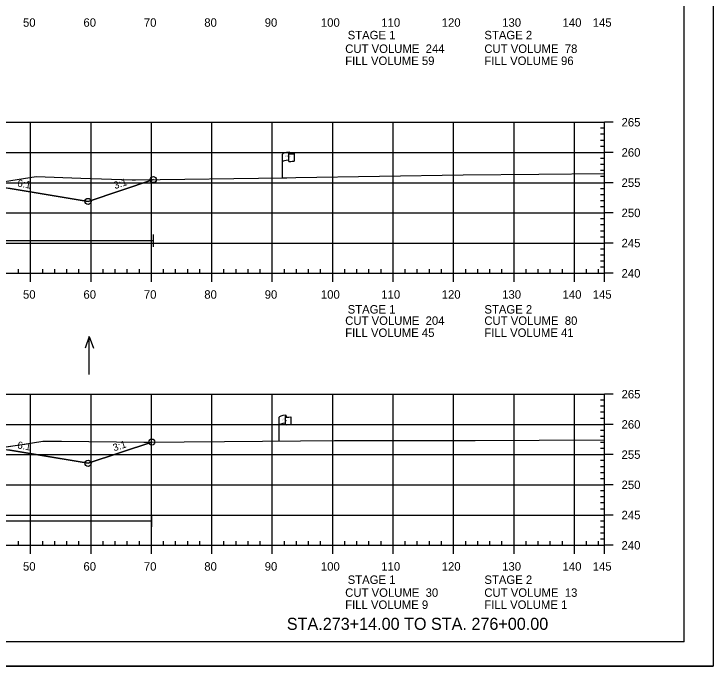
# Model space of a CAD drawing. Extents: x 1365647 to 1367999, y 387113 to 400173.
# Drawn here: x 1365941.3 to 1366057, y 395266.2 to 395374.1 of the extents above; entities that cross this region are included whole.
import ezdxf

# ---------------------------------------------------------------- set-up
doc = ezdxf.new("R2010")
doc.units = 0
for name, color, linetype in [('E_Existing ROW', 7, 'Continuous'), ('R_Axis', 7, 'Continuous'), ('R_Axis Annot', 7, 'Continuous'), ('R_Border', 7, 'Continuous'), ('R_Contours', 7, 'Continuous'), ('R_Draft', 7, 'Continuous'), ('R_Exist Surface', 7, 'Continuous'), ('R_Fin Surface', 7, 'Continuous'), ('R_Fin Surface Annot', 7, 'Continuous'), ('R_Grid', 7, 'Continuous'), ('R_No Plot', 7, 'Continuous'), ('R_Proposed Const Limits', 7, 'Continuous'), ('R_Water', 7, 'Continuous'), ('R_Water Annot', 7, 'Continuous')]:
    doc.layers.add(name, color=color, linetype=linetype)

msp = doc.modelspace()

# ---------------------------------------------------------------- linework, layer by layer
at = {"layer": 'E_Existing ROW'}
for p, q in [((1365985.78, 395347.01), (1365985.78, 395350.96)), ((1365986.78, 395351.06), (1365986.78, 395351.04)), ((1365986.78, 395351.04), (1365986.78, 395349.82)), ((1365986.95, 395351.21), (1365986.95, 395350.97)), ((1365987.71, 395351.02), (1365987.71, 395349.78)), ((1365985.22, 395303.45), (1365985.22, 395307.4)), ((1365986.21, 395307.49), (1365986.21, 395307.48)), ((1365986.21, 395307.48), (1365986.21, 395306.25)), ((1365986.38, 395307.65), (1365986.38, 395307.41)), ((1365987.15, 395307.45), (1365987.15, 395306.21))]:
    msp.add_line(p, q, dxfattribs=at)
for centre, radius, start, end in [((1365986.86, 395351.06), 0.078, 88.6458, 274.2828), ((1365986.87, 395351.21), 0.0783, 263.0712, 93.9564), ((1365986.86, 395349.82), 0.0783, 180, 273.9564), ((1365986.29, 395307.49), 0.078, 88.6458, 274.2828), ((1365986.3, 395307.65), 0.0783, 263.0712, 93.9564), ((1365986.29, 395306.25), 0.0783, 180, 273.9564)]:
    msp.add_arc(centre, radius, start, end, dxfattribs=at)
for centre, major_axis, ratio, start_param, end_param in [((1365987.37, 395351), (-1.58, -0.04), 0.19887, 5.030368, 6.283185), ((1365988.07, 395351.12), (-1.23, -0.13), 0.052933, 0.159456, 1.268315), ((1365987.36, 395349.69), (-1.58, -0.04), 0.19887, 5.083035, 6.194897), ((1365988.07, 395349.88), (-1.23, -0.13), 0.052933, 0.159456, 1.268315), ((1365986.8, 395307.44), (-1.58, -0.04), 0.19887, 5.030368, 6.283185), ((1365987.51, 395307.56), (-1.23, -0.13), 0.052933, 0.159456, 1.268315), ((1365986.79, 395306.12), (-1.58, -0.04), 0.19887, 5.083035, 6.194897), ((1365987.51, 395306.32), (-1.23, -0.13), 0.052933, 0.159456, 1.268315)]:
    msp.add_ellipse(centre, major_axis=major_axis, ratio=ratio, start_param=start_param, end_param=end_param, dxfattribs=at)
at = {"layer": 'R_Axis'}
for p, q in [((1366039.09, 395331.22), (1366039.09, 395356.22)), ((1366040.49, 395356.22), (1366039.09, 395356.22)), ((1366039.09, 395355.22), (1366038.39, 395355.22)), ((1366039.09, 395354.22), (1366038.39, 395354.22)), ((1366039.09, 395353.22), (1366038.39, 395353.22)), ((1366039.09, 395352.22), (1366038.39, 395352.22)), ((1366040.49, 395351.22), (1366039.09, 395351.22)), ((1366039.09, 395350.22), (1366038.39, 395350.22)), ((1366039.09, 395349.22), (1366038.39, 395349.22)), ((1366039.09, 395348.22), (1366038.39, 395348.22)), ((1366039.09, 395347.22), (1366038.39, 395347.22)), ((1366040.49, 395346.22), (1366039.09, 395346.22)), ((1366039.09, 395345.22), (1366038.39, 395345.22)), ((1366039.09, 395344.22), (1366038.39, 395344.22)), ((1366039.09, 395343.22), (1366038.39, 395343.22)), ((1366039.09, 395342.22), (1366038.39, 395342.22)), ((1366040.49, 395341.22), (1366039.09, 395341.22)), ((1366039.09, 395340.22), (1366038.39, 395340.22)), ((1366039.09, 395339.22), (1366038.39, 395339.22)), ((1366039.09, 395338.22), (1366038.39, 395338.22)), ((1366039.09, 395337.22), (1366038.39, 395337.22)), ((1366040.49, 395336.22), (1366039.09, 395336.22)), ((1366039.09, 395335.22), (1366038.39, 395335.22)), ((1366039.09, 395334.22), (1366038.39, 395334.22)), ((1366039.09, 395333.22), (1366038.39, 395333.22)), ((1366039.09, 395332.22), (1366038.39, 395332.22)), ((1365749.09, 395331.22), (1366039.09, 395331.22)), ((1365942.09, 395331.22), (1365942.09, 395331.92)), ((1365944.09, 395329.82), (1365944.09, 395331.22)), ((1365946.09, 395331.22), (1365946.09, 395331.92)), ((1365948.09, 395331.22), (1365948.09, 395331.92)), ((1365950.09, 395331.22), (1365950.09, 395331.92)), ((1365952.09, 395331.22), (1365952.09, 395331.92)), ((1365954.09, 395329.82), (1365954.09, 395331.22)), ((1365956.09, 395331.22), (1365956.09, 395331.92)), ((1365958.09, 395331.22), (1365958.09, 395331.92)), ((1365960.09, 395331.22), (1365960.09, 395331.92)), ((1365962.09, 395331.22), (1365962.09, 395331.92)), ((1365964.09, 395329.82), (1365964.09, 395331.22)), ((1365966.09, 395331.22), (1365966.09, 395331.92)), ((1365968.09, 395331.22), (1365968.09, 395331.92)), ((1365970.09, 395331.22), (1365970.09, 395331.92)), ((1365972.09, 395331.22), (1365972.09, 395331.92)), ((1365974.09, 395329.82), (1365974.09, 395331.22)), ((1365976.09, 395331.22), (1365976.09, 395331.92)), ((1365978.09, 395331.22), (1365978.09, 395331.92)), ((1365980.09, 395331.22), (1365980.09, 395331.92)), ((1365982.09, 395331.22), (1365982.09, 395331.92)), ((1365984.09, 395329.82), (1365984.09, 395331.22)), ((1365986.09, 395331.22), (1365986.09, 395331.92)), ((1365988.09, 395331.22), (1365988.09, 395331.92)), ((1365990.09, 395331.22), (1365990.09, 395331.92)), ((1365992.09, 395331.22), (1365992.09, 395331.92)), ((1365994.09, 395329.82), (1365994.09, 395331.22)), ((1365996.09, 395331.22), (1365996.09, 395331.92)), ((1365998.09, 395331.22), (1365998.09, 395331.92)), ((1366000.09, 395331.22), (1366000.09, 395331.92)), ((1366002.09, 395331.22), (1366002.09, 395331.92)), ((1366004.09, 395329.82), (1366004.09, 395331.22)), ((1366006.09, 395331.22), (1366006.09, 395331.92)), ((1366008.09, 395331.22), (1366008.09, 395331.92)), ((1366010.09, 395331.22), (1366010.09, 395331.92)), ((1366012.09, 395331.22), (1366012.09, 395331.92)), ((1366014.09, 395329.82), (1366014.09, 395331.22)), ((1366016.09, 395331.22), (1366016.09, 395331.92)), ((1366018.09, 395331.22), (1366018.09, 395331.92)), ((1366020.09, 395331.22), (1366020.09, 395331.92)), ((1366022.09, 395331.22), (1366022.09, 395331.92)), ((1366024.09, 395329.82), (1366024.09, 395331.22)), ((1366026.09, 395331.22), (1366026.09, 395331.92)), ((1366028.09, 395331.22), (1366028.09, 395331.92)), ((1366030.09, 395331.22), (1366030.09, 395331.92)), ((1366032.09, 395331.22), (1366032.09, 395331.92)), ((1366034.09, 395329.82), (1366034.09, 395331.22)), ((1366036.09, 395331.22), (1366036.09, 395331.92)), ((1366038.09, 395331.22), (1366038.09, 395331.92)), ((1366039.09, 395329.82), (1366039.09, 395331.22)), ((1366040.49, 395331.22), (1366039.09, 395331.22)), ((1366039.09, 395310.22), (1366038.39, 395310.22)), ((1366039.09, 395286.22), (1366039.09, 395311.22)), ((1366040.49, 395311.22), (1366039.09, 395311.22)), ((1366039.09, 395309.22), (1366038.39, 395309.22)), ((1366039.09, 395308.22), (1366038.39, 395308.22)), ((1366039.09, 395307.22), (1366038.39, 395307.22)), ((1366040.49, 395306.22), (1366039.09, 395306.22)), ((1366039.09, 395305.22), (1366038.39, 395305.22)), ((1366039.09, 395304.22), (1366038.39, 395304.22)), ((1366039.09, 395303.22), (1366038.39, 395303.22)), ((1366039.09, 395302.22), (1366038.39, 395302.22)), ((1366040.49, 395301.22), (1366039.09, 395301.22)), ((1366039.09, 395300.22), (1366038.39, 395300.22)), ((1366039.09, 395299.22), (1366038.39, 395299.22)), ((1366039.09, 395298.22), (1366038.39, 395298.22)), ((1366039.09, 395297.22), (1366038.39, 395297.22)), ((1366039.09, 395295.22), (1366038.39, 395295.22)), ((1366040.49, 395296.22), (1366039.09, 395296.22)), ((1366039.09, 395294.22), (1366038.39, 395294.22)), ((1366039.09, 395293.22), (1366038.39, 395293.22)), ((1366039.09, 395292.22), (1366038.39, 395292.22)), ((1366040.49, 395291.22), (1366039.09, 395291.22)), ((1366039.09, 395290.22), (1366038.39, 395290.22)), ((1366039.09, 395289.22), (1366038.39, 395289.22)), ((1366039.09, 395288.22), (1366038.39, 395288.22)), ((1366039.09, 395287.22), (1366038.39, 395287.22)), ((1365749.09, 395286.22), (1366039.09, 395286.22)), ((1365942.09, 395286.22), (1365942.09, 395286.92)), ((1365944.09, 395284.82), (1365944.09, 395286.22)), ((1365946.09, 395286.22), (1365946.09, 395286.92)), ((1365948.09, 395286.22), (1365948.09, 395286.92)), ((1365950.09, 395286.22), (1365950.09, 395286.92)), ((1365952.09, 395286.22), (1365952.09, 395286.92)), ((1365954.09, 395284.82), (1365954.09, 395286.22)), ((1365956.09, 395286.22), (1365956.09, 395286.92)), ((1365958.09, 395286.22), (1365958.09, 395286.92)), ((1365960.09, 395286.22), (1365960.09, 395286.92)), ((1365962.09, 395286.22), (1365962.09, 395286.92)), ((1365964.09, 395284.82), (1365964.09, 395286.22)), ((1365966.09, 395286.22), (1365966.09, 395286.92)), ((1365968.09, 395286.22), (1365968.09, 395286.92)), ((1365970.09, 395286.22), (1365970.09, 395286.92)), ((1365972.09, 395286.22), (1365972.09, 395286.92)), ((1365974.09, 395284.82), (1365974.09, 395286.22)), ((1365976.09, 395286.22), (1365976.09, 395286.92)), ((1365978.09, 395286.22), (1365978.09, 395286.92)), ((1365980.09, 395286.22), (1365980.09, 395286.92)), ((1365982.09, 395286.22), (1365982.09, 395286.92)), ((1365984.09, 395284.82), (1365984.09, 395286.22)), ((1365986.09, 395286.22), (1365986.09, 395286.92)), ((1365988.09, 395286.22), (1365988.09, 395286.92)), ((1365990.09, 395286.22), (1365990.09, 395286.92)), ((1365992.09, 395286.22), (1365992.09, 395286.92)), ((1365994.09, 395284.82), (1365994.09, 395286.22)), ((1365996.09, 395286.22), (1365996.09, 395286.92)), ((1365998.09, 395286.22), (1365998.09, 395286.92)), ((1366000.09, 395286.22), (1366000.09, 395286.92)), ((1366002.09, 395286.22), (1366002.09, 395286.92)), ((1366004.09, 395284.82), (1366004.09, 395286.22)), ((1366006.09, 395286.22), (1366006.09, 395286.92)), ((1366008.09, 395286.22), (1366008.09, 395286.92)), ((1366010.09, 395286.22), (1366010.09, 395286.92)), ((1366012.09, 395286.22), (1366012.09, 395286.92)), ((1366014.09, 395284.82), (1366014.09, 395286.22)), ((1366016.09, 395286.22), (1366016.09, 395286.92)), ((1366018.09, 395286.22), (1366018.09, 395286.92)), ((1366020.09, 395286.22), (1366020.09, 395286.92)), ((1366022.09, 395286.22), (1366022.09, 395286.92)), ((1366024.09, 395284.82), (1366024.09, 395286.22)), ((1366026.09, 395286.22), (1366026.09, 395286.92)), ((1366028.09, 395286.22), (1366028.09, 395286.92)), ((1366030.09, 395286.22), (1366030.09, 395286.92)), ((1366032.09, 395286.22), (1366032.09, 395286.92)), ((1366034.09, 395284.82), (1366034.09, 395286.22)), ((1366036.09, 395286.22), (1366036.09, 395286.92)), ((1366038.09, 395286.22), (1366038.09, 395286.92)), ((1366039.09, 395284.82), (1366039.09, 395286.22)), ((1366040.49, 395286.22), (1366039.09, 395286.22))]:
    msp.add_line(p, q, dxfattribs=at)
at = {"layer": 'R_Border'}
for q in [(1366052.27, 395475.68), (1365736.09, 395270.22)]:
    msp.add_line((1366052.27, 395270.22), q, dxfattribs=at)
at = {"layer": 'R_Contours'}
for points in [[(1365933.33, 395345.42), (1365933.95, 395345.49), (1365935.16, 395345.68), (1365945.02, 395347.23), (1365952.39, 395346.99), (1365960.91, 395346.71), (1365961.42, 395346.69), (1365964.4, 395346.73), (1365953.59, 395343.12), (1365940.72, 395345.27)], [(1365936.56, 395302.01), (1365942.68, 395302.91), (1365946.12, 395303.43), (1365949.18, 395303.44), (1365962.81, 395303.3), (1365964.15, 395303.3), (1365953.59, 395299.78), (1365940.72, 395301.93)]]:
    msp.add_lwpolyline(points, close=True, dxfattribs=at)
at = {"layer": 'R_Exist Surface'}
for points in [[(1365935.16, 395345.68), (1365945.02, 395347.23), (1365952.39, 395346.99), (1365960.91, 395346.71), (1365961.42, 395346.69), (1365985.86, 395347.01), (1365986.49, 395347.02), (1365987.97, 395347.05), (1366015.69, 395347.54), (1366028.21, 395347.63), (1366039.09, 395347.76)], [(1365935.25, 395301.82), (1365942.68, 395302.91), (1365946.12, 395303.43), (1365949.18, 395303.44), (1365962.81, 395303.3), (1365976.19, 395303.37), (1365988.75, 395303.48), (1365994.38, 395303.53), (1366017.67, 395303.55), (1366028.23, 395303.62), (1366039.09, 395303.66)]]:
    msp.add_lwpolyline(points, dxfattribs=at)
at = {"layer": 'R_Fin Surface'}
for points in [[(1365828.85, 395345.04), (1365834.59, 395343.12), (1365852.3, 395346.08), (1365856.59, 395346.79), (1365862.59, 395347.03), (1365864.59, 395347.07), (1365894.09, 395347.66), (1365923.59, 395347.07), (1365925.59, 395347.03), (1365931.59, 395346.79), (1365935.89, 395346.08), (1365953.59, 395343.12), (1365964.4, 395346.73)], [(1365828.85, 395345.04), (1365834.59, 395343.12), (1365847.47, 395345.27), (1365856.59, 395346.79), (1365862.59, 395347.03), (1365864.59, 395347.07), (1365894.09, 395347.66), (1365923.59, 395347.07), (1365925.59, 395347.03), (1365931.59, 395346.79), (1365940.72, 395345.27), (1365953.59, 395343.12), (1365964.4, 395346.73)], [(1365829.96, 395301.33), (1365834.59, 395299.78), (1365852.3, 395302.73), (1365856.59, 395303.45), (1365862.59, 395303.69), (1365864.59, 395303.73), (1365894.09, 395304.32), (1365923.59, 395303.73), (1365925.59, 395303.69), (1365931.59, 395303.45), (1365935.89, 395302.73), (1365953.59, 395299.78), (1365964.15, 395303.3)], [(1365829.96, 395301.33), (1365834.59, 395299.78), (1365847.47, 395301.93), (1365856.59, 395303.45), (1365862.59, 395303.69), (1365864.59, 395303.73), (1365894.09, 395304.32), (1365923.59, 395303.73), (1365925.59, 395303.69), (1365931.59, 395303.45), (1365940.72, 395301.93), (1365953.59, 395299.78), (1365964.15, 395303.3)]]:
    msp.add_lwpolyline(points, dxfattribs=at)
at = {"layer": 'R_Grid'}
for p, q in [((1365749.09, 395356.22), (1366039.09, 395356.22)), ((1365944.09, 395331.22), (1365944.09, 395356.22)), ((1365954.09, 395331.22), (1365954.09, 395356.22)), ((1365964.09, 395331.22), (1365964.09, 395356.22)), ((1365974.09, 395331.22), (1365974.09, 395356.22)), ((1365984.09, 395331.22), (1365984.09, 395356.22)), ((1365994.09, 395331.22), (1365994.09, 395356.22)), ((1366004.09, 395331.22), (1366004.09, 395356.22)), ((1366014.09, 395331.22), (1366014.09, 395356.22)), ((1366024.09, 395331.22), (1366024.09, 395356.22)), ((1366034.09, 395331.22), (1366034.09, 395356.22)), ((1366039.09, 395331.22), (1366039.09, 395356.22)), ((1365749.09, 395351.22), (1366039.09, 395351.22)), ((1365749.09, 395346.22), (1366039.09, 395346.22)), ((1365749.09, 395341.22), (1366039.09, 395341.22)), ((1365749.09, 395336.22), (1366039.09, 395336.22)), ((1365749.09, 395331.22), (1366039.09, 395331.22)), ((1365749.09, 395311.22), (1366039.09, 395311.22)), ((1365944.09, 395286.22), (1365944.09, 395311.22)), ((1365954.09, 395286.22), (1365954.09, 395311.22)), ((1365964.09, 395286.22), (1365964.09, 395311.22)), ((1365974.09, 395286.22), (1365974.09, 395311.22)), ((1365984.09, 395286.22), (1365984.09, 395311.22)), ((1365994.09, 395286.22), (1365994.09, 395311.22)), ((1366004.09, 395286.22), (1366004.09, 395311.22)), ((1366014.09, 395286.22), (1366014.09, 395311.22)), ((1366024.09, 395286.22), (1366024.09, 395311.22)), ((1366034.09, 395286.22), (1366034.09, 395311.22)), ((1366039.09, 395286.22), (1366039.09, 395311.22)), ((1365749.09, 395306.22), (1366039.09, 395306.22)), ((1365749.09, 395301.22), (1366039.09, 395301.22)), ((1365749.09, 395296.22), (1366039.09, 395296.22)), ((1365749.09, 395291.22), (1366039.09, 395291.22)), ((1365749.09, 395286.22), (1366039.09, 395286.22))]:
    msp.add_line(p, q, dxfattribs=at)
at = {"layer": 'R_No Plot'}
msp.add_line((1365723.69, 395266.24), (1366057.03, 395266.24), dxfattribs=at)
msp.add_lwpolyline([(1365723.69, 395479.58), (1366057.03, 395479.58), (1366057.03, 395266.24), (1365723.69, 395266.24)], close=True, dxfattribs=at)
for centre in [(1365964.4, 395346.73), (1365964.4, 395346.73), (1365953.59, 395343.12), (1365953.59, 395343.12), (1365953.59, 395343.12), (1365953.59, 395343.12), (1365953.59, 395343.12), (1365964.15, 395303.3), (1365964.15, 395303.3), (1365953.59, 395299.78), (1365953.59, 395299.78), (1365953.59, 395299.78), (1365953.59, 395299.78), (1365953.59, 395299.78)]:
    msp.add_circle(centre, 0.5, dxfattribs=at)
at = {"layer": 'R_Proposed Const Limits'}
for points in [[(1365931.59, 395346.79), (1365953.59, 395343.12), (1365964.4, 395346.73)], [(1365931.59, 395303.45), (1365953.59, 395299.78), (1365964.15, 395303.3)]]:
    msp.add_lwpolyline(points, dxfattribs=at)
at = {"layer": 'R_Water'}
for p, q in [((1365964.4, 395335.63), (1365964.4, 395337.63)), ((1365882.63, 395336.63), (1365964.4, 395336.63)), ((1365964.15, 395289.28), (1365964.15, 395291.28)), ((1365883.04, 395290.28), (1365964.15, 395290.28))]:
    msp.add_line(p, q, dxfattribs=at)
at = {"layer": 'R_Water Annot'}
for p, q in [((1365953.8, 395320.76), (1365953.1, 395318.83)), ((1365953.8, 395314.47), (1365953.8, 395320.76)), ((1365953.8, 395320.76), (1365954.5, 395318.83))]:
    msp.add_line(p, q, dxfattribs=at)

# ---------------------------------------------------------------- texts
at = {"layer": 'E_Existing ROW'}
for s, height, rotation, p in [(' O', 0.2, 9.9884, (1365986.45, 395350.51)), ('DWB 11-9-07', 0.001, 90, (1365986.95, 395350.97)), ('R ', 0.2, 9.9884, (1365986.3, 395350.46)), ('W', 0.2, 351.1788, (1365986.78, 395350.34)), ('DWB 11-9-07', 0.001, 5.0717, (1365987.7, 395349.78)), ('DWB 11-9-07', 0.001, 90, (1365985.78, 395347.01)), ('R ', 0.2, 9.9884, (1365985.74, 395306.9)), (' O', 0.2, 9.9884, (1365985.88, 395306.94)), ('W', 0.2, 351.1788, (1365986.21, 395306.77)), ('DWB 11-9-07', 0.001, 90, (1365986.38, 395307.41)), ('DWB 11-9-07', 0.001, 5.0717, (1365987.14, 395306.21)), ('DWB 11-9-07', 0.001, 90, (1365985.22, 395303.45))]:
    msp.add_text(s, height=height, rotation=rotation, dxfattribs=at).set_placement(p)
at = {"layer": 'R_Axis Annot'}
for s, p in [('50', (1365942.83, 395372.02)), ('60', (1365952.83, 395372.02)), ('70', (1365962.83, 395372.02)), ('80', (1365972.83, 395372.02)), ('90', (1365982.83, 395372.02)), ('100', (1365992.13, 395372.02)), ('110', (1366002.13, 395372.02)), ('120', (1366012.13, 395372.02)), ('130', (1366022.13, 395372.02)), ('140', (1366032.13, 395372.02)), ('145', (1366037.12, 395372.02)), ('STAGE 1', (1365996.56, 395369.94)), ('STAGE 2', (1366019.19, 395369.94)), ('CUT VOLUME  244', (1365996.15, 395367.69)), ('CUT VOLUME  78', (1366019.18, 395367.69)), ('FILL VOLUME 59', (1365996.15, 395365.69)), ('FILL VOLUME 96', (1366019.18, 395365.69)), ('265', (1366041.89, 395355.52)), ('260', (1366041.89, 395350.52)), ('255', (1366041.89, 395345.52)), ('250', (1366041.89, 395340.52)), ('245', (1366041.89, 395335.52)), ('240', (1366041.89, 395330.52)), ('50', (1365942.83, 395327.02)), ('60', (1365952.83, 395327.02)), ('70', (1365962.83, 395327.02)), ('80', (1365972.83, 395327.02)), ('90', (1365982.83, 395327.02)), ('100', (1365992.13, 395327.02)), ('110', (1366002.13, 395327.02)), ('120', (1366012.13, 395327.02)), ('130', (1366022.13, 395327.02)), ('140', (1366032.13, 395327.02)), ('145', (1366037.12, 395327.02)), ('STAGE 1', (1365996.56, 395324.56)), ('STAGE 2', (1366019.19, 395324.56)), ('CUT VOLUME  204', (1365996.15, 395322.69)), ('CUT VOLUME  80', (1366019.18, 395322.69)), ('FILL VOLUME 45', (1365996.15, 395320.69)), ('FILL VOLUME 41', (1366019.18, 395320.69)), ('265', (1366041.89, 395310.52)), ('260', (1366041.89, 395305.52)), ('255', (1366041.89, 395300.52)), ('250', (1366041.89, 395295.52)), ('245', (1366041.89, 395290.52)), ('240', (1366041.89, 395285.52)), ('50', (1365942.83, 395282.02)), ('60', (1365952.83, 395282.02)), ('70', (1365962.83, 395282.02)), ('80', (1365972.83, 395282.02)), ('90', (1365982.83, 395282.02)), ('100', (1365992.13, 395282.02)), ('110', (1366002.13, 395282.02)), ('120', (1366012.13, 395282.02)), ('130', (1366022.13, 395282.02)), ('140', (1366032.13, 395282.02)), ('145', (1366037.12, 395282.02)), ('STAGE 1', (1365996.56, 395279.82)), ('STAGE 2', (1366019.19, 395279.82)), ('CUT VOLUME  30', (1365996.15, 395277.69)), ('CUT VOLUME  13', (1366019.18, 395277.69)), ('FILL VOLUME 9', (1365996.15, 395275.69)), ('FILL VOLUME 1', (1366019.18, 395275.69))]:
    msp.add_text(s, height=1.4, dxfattribs=at).set_placement(p)
at = {"layer": 'R_Draft'}
msp.add_text('STA.273+14.00 TO STA. 276+00.00', height=2, dxfattribs=at).set_placement((1365986.49, 395272.22))
at = {"layer": 'R_Fin Surface Annot'}
for s, rotation, p in [('6:1', 350.5377, (1365941.83, 395345.59)), ('3:1', 18.4349, (1365958.05, 395345.14)), ('6:1', 350.5377, (1365941.83, 395302.25)), ('3:1', 18.4349, (1365957.92, 395301.75))]:
    msp.add_text(s, height=1.2, rotation=rotation, dxfattribs=at).set_placement(p)

doc.saveas('drawing.dxf')
